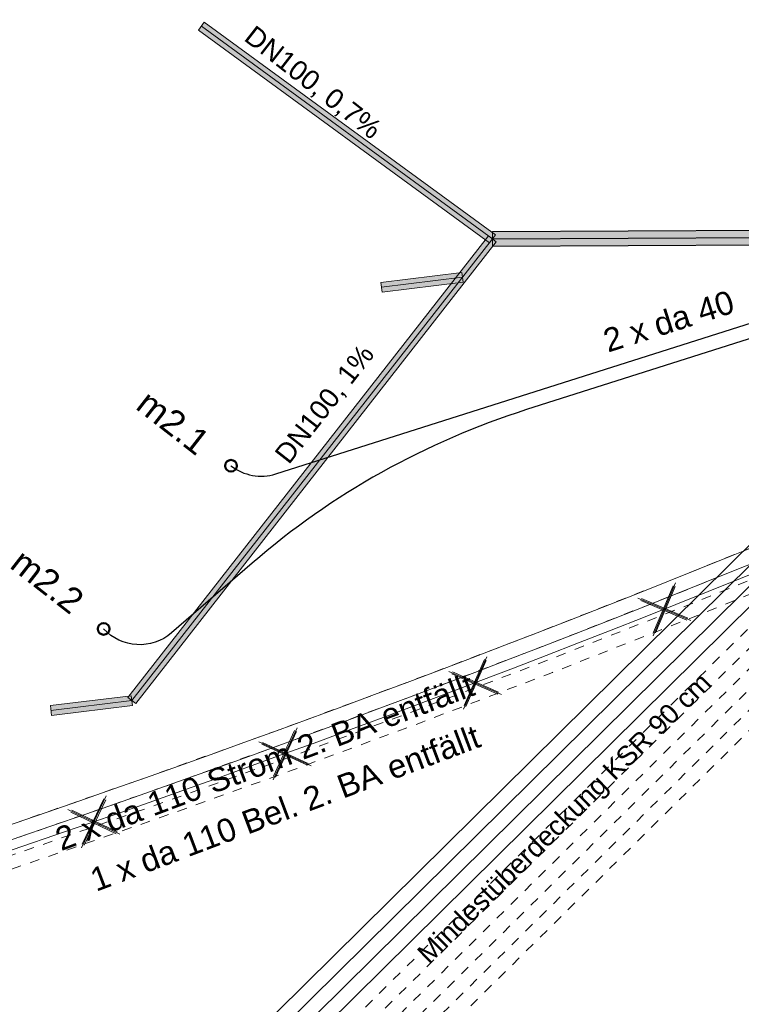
# Model space of a CAD drawing. Header units: metres. Extents: x -502 to 161, y -108 to 174.
# Tile 573 of 776: x -150.95 to -143.55, y 48.01 to 58.1. Entities that reach past the tile are written whole.
import ezdxf

# ---------------------------------------------------------------- set-up
doc = ezdxf.new("R2010")
doc.units = ezdxf.units.M
doc.header["$LTSCALE"] = 0.1
for name, pattern in [('2-1', [0.17, 0.06, -0.025, 0.06, -0.025]), ('226', [0.119, 0.1, -0.019]), ('3', [0.27, 0.1, -0.035, 0.1, -0.035])]:
    doc.linetypes.add(name, pattern=pattern)
doc.layers.add('BRI31-005.06-5f07-Koordinierung Lageplan 4. BA ZOB Fernbusbahnh', color=7, linetype='Continuous')
doc.layers.add('BRI31-005.07-5f08-Koordinierung Lageplan 4. BA Radstation - Seeterrasse 2023-05-31', color=7, linetype='Continuous')
doc.styles.add('Arial', font='arial.ttf')

# ---------------------------------------------------------------- blocks, each defined once
blk = doc.blocks.new('1016')
at = {"color": 7, "linetype": 'Continuous', "lineweight": 9, "transparency": 33554687}
for p, q in [((0.703072, 0.277444), (1.257444, -0.276928)), ((1.257444, 0.277444), (0.703072, -0.276928))]:
    blk.add_line(p, q, dxfattribs=at)
at = {"color": 2, "linetype": 'Continuous', "lineweight": 20, "true_color": 0xffff00, "transparency": 33554687}
for p, q in [((1.212401, 0.25319), (0.727326, -0.231885)), ((0.727326, 0.232401), (1.212401, -0.252674)), ((0.748114, 0.25319), (1.23319, -0.231885)), ((1.23319, 0.232401), (0.748114, -0.252674))]:
    blk.add_line(p, q, dxfattribs=at)

msp = doc.modelspace()

# ---------------------------------------------------------------- linework, layer by layer
at = {"layer": 'BRI31-005.06-5f07-Koordinierung Lageplan 4. BA ZOB Fernbusbahnh', "color": 7, "linetype": 'Continuous', "lineweight": 13, "transparency": 33554687, "flags": 128}
for points in [[(-337.053, -53.906), (-337.053, -53.906, 0.024076), (-333.124, -51.36), (-333.124, -51.36, -0.090571), (-316.448, -43.461, 0.047347), (-281.841, -30.587), (-279.077, -29.218, 0.045809), (-264.224, -20.071), (-198.594, 29.158, -0.054812), (-181.586, 39.217), (-181.586, 39.217, -0.038475), (-159.177, 47.336), (-159.177, 47.336, 0.039395), (-137.757, 55.141), (-137.192, 55.4), (-137.192, 55.4, 0.064343), (-127.446, 61.52), (-127.446, 61.52), (-122.571, 65.536, -0.170872), (-88.33, 78.059), (-82.282, 78.436), (-80.567, 79.709), (-70.98, 86.821), (-68.555, 87.666)], [(-279.011, -29.352, 0.045809), (-264.134, -20.191), (-198.504, 29.038), (-198.504, 29.038, -0.054812), (-181.524, 39.08), (-181.524, 39.08, -0.038475), (-159.137, 47.192), (-159.137, 47.192, 0.039395), (-137.695, 55.004), (-137.695, 55.004), (-137.129, 55.264, 0.064344), (-127.35, 61.405), (-122.476, 65.42), (-122.476, 65.42, -0.17089), (-88.325, 77.909), (-88.325, 77.909), (-82.228, 78.289), (-80.478, 79.588), (-70.909, 86.687), (-68.561, 87.506)]]:
    msp.add_lwpolyline(points, format="xyb", dxfattribs=at)
at = {"layer": 'BRI31-005.07-5f08-Koordinierung Lageplan 4. BA Radstation - Seeterrasse 2023-05-31', "color": 7, "linetype": 'Continuous', "lineweight": 9, "transparency": 33554687}
for p, q in [((-149.113, 57.991), (-149.054, 58.071)), ((-149.113, 57.991), (-149.054, 58.071)), ((-146.063, 55.822), (-146.142, 55.883)), ((-146.063, 55.822), (-146.142, 55.883)), ((-146.073, 55.893), (-146.132, 55.812)), ((-146.073, 55.893), (-146.132, 55.812)), ((-146.103, 55.928), (-146.102, 55.778)), ((-146.103, 55.928), (-146.102, 55.778)), ((-146.416, 55.508), (-146.404, 55.409)), ((-146.416, 55.508), (-146.404, 55.409)), ((-147.232, 55.307), (-147.245, 55.407)), ((-147.232, 55.307), (-147.245, 55.407)), ((-149.836, 51.155), (-149.757, 51.094)), ((-149.836, 51.155), (-149.757, 51.094)), ((-149.803, 51.174), (-149.79, 51.075)), ((-149.803, 51.174), (-149.79, 51.075)), ((-150.619, 50.973), (-150.631, 51.073)), ((-150.619, 50.973), (-150.631, 51.073))]:
    msp.add_line(p, q, dxfattribs=at)
at = {"layer": 'BRI31-005.07-5f08-Koordinierung Lageplan 4. BA Radstation - Seeterrasse 2023-05-31', "color": 142, "linetype": 'Continuous', "lineweight": 13, "true_color": 0x0099cc, "transparency": 33554687}
for p, q in [((-149.113, 57.991), (-146.132, 55.812)), ((-149.113, 57.991), (-146.132, 55.812)), ((-149.083, 58.031), (-146.103, 55.853)), ((-149.083, 58.031), (-146.103, 55.853)), ((-149.054, 58.071), (-146.073, 55.893)), ((-149.054, 58.071), (-146.073, 55.893)), ((-149.836, 51.155), (-146.142, 55.883)), ((-149.836, 51.155), (-146.142, 55.883)), ((-149.797, 51.125), (-146.103, 55.853)), ((-149.797, 51.125), (-146.103, 55.853)), ((-149.757, 51.094), (-146.063, 55.822)), ((-149.757, 51.094), (-146.063, 55.822)), ((-147.245, 55.407), (-146.416, 55.508)), ((-147.245, 55.407), (-146.416, 55.508)), ((-147.239, 55.357), (-146.41, 55.459)), ((-147.239, 55.357), (-146.41, 55.459)), ((-147.232, 55.307), (-146.404, 55.409)), ((-147.232, 55.307), (-146.404, 55.409)), ((-150.631, 51.073), (-149.803, 51.174)), ((-150.631, 51.073), (-149.803, 51.174)), ((-150.625, 51.023), (-149.797, 51.125)), ((-150.625, 51.023), (-149.797, 51.125)), ((-150.619, 50.973), (-149.79, 51.075)), ((-150.619, 50.973), (-149.79, 51.075))]:
    msp.add_line(p, q, dxfattribs=at)
at = {"layer": 'BRI31-005.07-5f08-Koordinierung Lageplan 4. BA Radstation - Seeterrasse 2023-05-31', "color": 142, "linetype": 'Continuous', "lineweight": 30, "true_color": 0x0099cc, "transparency": 33554687}
for p, q in [((-146.103, 55.928), (-126.137, 56.02)), ((-146.103, 55.928), (-126.137, 56.02)), ((-146.103, 55.853), (-126.137, 55.945)), ((-146.103, 55.853), (-126.137, 55.945)), ((-146.102, 55.778), (-126.136, 55.87)), ((-146.102, 55.778), (-126.136, 55.87))]:
    msp.add_line(p, q, dxfattribs=at)
at = {"layer": 'BRI31-005.07-5f08-Koordinierung Lageplan 4. BA Radstation - Seeterrasse 2023-05-31', "color": 7, "linetype": '2-1', "lineweight": 13, "transparency": 33554687, "flags": 128}
for points in [[(-337.053, -53.906), (-337.053, -53.906, 0.024076), (-333.124, -51.36), (-333.124, -51.36, -0.090571), (-316.448, -43.461, 0.047347), (-281.841, -30.587), (-279.077, -29.218, 0.045809), (-264.224, -20.071), (-198.594, 29.158, -0.054812), (-181.586, 39.217), (-181.586, 39.217, -0.038475), (-159.177, 47.336), (-159.177, 47.336, 0.039395), (-137.757, 55.141), (-137.192, 55.4), (-137.192, 55.4, 0.064343), (-127.446, 61.52), (-127.446, 61.52), (-122.571, 65.536, -0.170872), (-88.33, 78.059), (-82.282, 78.436), (-80.567, 79.709), (-70.98, 86.821), (-68.555, 87.666)], [(-337.053, -53.906), (-337.053, -53.906, 0.024076), (-333.124, -51.36), (-333.124, -51.36, -0.090571), (-316.448, -43.461, 0.047347), (-281.841, -30.587), (-279.077, -29.218, 0.045809), (-264.224, -20.071), (-198.594, 29.158, -0.054812), (-181.586, 39.217), (-181.586, 39.217, -0.038475), (-159.177, 47.336), (-159.177, 47.336, 0.039395), (-137.757, 55.141), (-137.192, 55.4), (-137.192, 55.4, 0.064343), (-127.446, 61.52), (-127.446, 61.52), (-122.571, 65.536, -0.170872), (-88.33, 78.059), (-82.282, 78.436), (-80.567, 79.709), (-70.98, 86.821), (-68.555, 87.666)], [(-336.978, -54.036), (-336.978, -54.036, 0.024076), (-333.036, -51.482), (-333.036, -51.482, -0.090571), (-316.409, -43.606), (-316.409, -43.606, 0.047348), (-281.775, -30.721), (-281.775, -30.721), (-279.011, -29.352, 0.045809), (-264.134, -20.191), (-198.504, 29.038), (-198.504, 29.038, -0.054812), (-181.524, 39.08), (-181.524, 39.08, -0.038475), (-159.137, 47.192), (-159.137, 47.192, 0.039395), (-137.695, 55.004), (-137.695, 55.004), (-137.129, 55.264, 0.064344), (-127.35, 61.405), (-122.476, 65.42), (-122.476, 65.42, -0.17089), (-88.325, 77.909), (-88.325, 77.909), (-82.228, 78.289), (-80.478, 79.588), (-70.909, 86.687), (-68.561, 87.506)], [(-336.978, -54.036), (-336.978, -54.036, 0.024076), (-333.036, -51.482), (-333.036, -51.482, -0.090571), (-316.409, -43.606), (-316.409, -43.606, 0.047348), (-281.775, -30.721), (-281.775, -30.721), (-279.011, -29.352, 0.045809), (-264.134, -20.191), (-198.504, 29.038), (-198.504, 29.038, -0.054812), (-181.524, 39.08), (-181.524, 39.08, -0.038475), (-159.137, 47.192), (-159.137, 47.192, 0.039395), (-137.695, 55.004), (-137.695, 55.004), (-137.129, 55.264, 0.064344), (-127.35, 61.405), (-122.476, 65.42), (-122.476, 65.42, -0.17089), (-88.325, 77.909), (-88.325, 77.909), (-82.228, 78.289), (-80.478, 79.588), (-70.909, 86.687), (-68.561, 87.506)], [(-181.407, 38.82), (-181.407, 38.82, -0.038472), (-159.063, 46.917), (-159.063, 46.917), (-159.063, 46.917, 0.039399), (-137.576, 54.745), (-137.576, 54.745), (-137.01, 55.005), (-137.01, 55.005, 0.064354), (-127.168, 61.185), (-127.168, 61.185), (-122.295, 65.2), (-122.295, 65.2, -0.170924), (-88.314, 77.624), (-88.314, 77.624), (-82.299, 77.999)], [(-181.407, 38.82), (-181.407, 38.82, -0.038472), (-159.063, 46.917), (-159.063, 46.917), (-159.063, 46.917, 0.039399), (-137.576, 54.745), (-137.576, 54.745), (-137.01, 55.005), (-137.01, 55.005, 0.064354), (-127.168, 61.185), (-127.168, 61.185), (-122.295, 65.2), (-122.295, 65.2, -0.170924), (-88.314, 77.624), (-88.314, 77.624), (-82.299, 77.999)]]:
    msp.add_lwpolyline(points, format="xyb", dxfattribs=at)
at = {"layer": 'BRI31-005.07-5f08-Koordinierung Lageplan 4. BA Radstation - Seeterrasse 2023-05-31', "color": 255, "linetype": 'Continuous', "lineweight": 9, "transparency": 33554687, "flags": 128}
msp.add_lwpolyline([(-67.847, 87.091), (-68.565, 87.398), (-70.862, 86.597), (-80.418, 79.508), (-82.192, 78.191), (-88.321, 77.809, 0.170942), (-122.419, 65.337), (-127.291, 61.323), (-127.291, 61.323, -0.064309), (-137.087, 55.173), (-137.087, 55.173), (-137.653, 54.913), (-137.653, 54.913, -0.039396), (-159.111, 47.095), (-159.111, 47.095, 0.038849), (-181.694, 38.893)], format="xyb", dxfattribs=at)
msp.add_lwpolyline([(-67.847, 87.091), (-68.565, 87.398), (-70.862, 86.597), (-80.418, 79.508), (-82.192, 78.191), (-88.321, 77.809, 0.170942), (-122.419, 65.337), (-127.291, 61.323), (-127.291, 61.323, -0.064309), (-137.087, 55.173), (-137.087, 55.173), (-137.653, 54.913), (-137.653, 54.913, -0.039396), (-159.111, 47.095), (-159.111, 47.095, 0.038849), (-181.694, 38.893)], format="xyb", dxfattribs=at)
at = {"layer": 'BRI31-005.07-5f08-Koordinierung Lageplan 4. BA Radstation - Seeterrasse 2023-05-31', "color": 190, "linetype": '3', "lineweight": 13, "true_color": 0x7f00ff, "transparency": 33554687, "flags": 128}
msp.add_lwpolyline([(-181.463, 38.943), (-181.463, 38.943, -0.038479), (-159.094, 47.048), (-159.094, 47.048, 0.039391), (-137.632, 54.868), (-137.066, 55.128), (-137.066, 55.128, 0.06431), (-127.26, 61.285), (-127.26, 61.285), (-122.381, 65.304), (-122.381, 65.304, -0.170908), (-88.319, 77.759), (-88.319, 77.759), (-82.175, 78.142), (-80.388, 79.468), (-70.838, 86.552), (-68.566, 87.345), (-67.867, 87.045)], format="xyb", dxfattribs=at)
msp.add_lwpolyline([(-181.463, 38.943), (-181.463, 38.943, -0.038479), (-159.094, 47.048), (-159.094, 47.048, 0.039391), (-137.632, 54.868), (-137.066, 55.128), (-137.066, 55.128, 0.06431), (-127.26, 61.285), (-127.26, 61.285), (-122.381, 65.304), (-122.381, 65.304, -0.170908), (-88.319, 77.759), (-88.319, 77.759), (-82.175, 78.142), (-80.388, 79.468), (-70.838, 86.552), (-68.566, 87.345), (-67.867, 87.045)], format="xyb", dxfattribs=at)
at = {"layer": 'BRI31-005.07-5f08-Koordinierung Lageplan 4. BA Radstation - Seeterrasse 2023-05-31', "color": 3, "linetype": '2-1', "lineweight": 30, "true_color": 0x00ff00, "transparency": 33554687, "flags": 128}
for points in [[(-128.732, 67.131), (-130.891, 64.849), (-134.62, 61.063, 0.091835), (-135.64, 59.554, -0.09526), (-136.869, 57.764), (-149.724, 45.062), (-149.724, 45.062, -0.080166), (-150.932, 44.2), (-150.932, 44.2), (-150.932, 44.2, 0.081399), (-152.139, 43.335), (-152.139, 43.335)], [(-131.205, 65.172), (-134.941, 61.379, 0.091835), (-136.053, 59.734), (-136.053, 59.734, -0.09526), (-137.185, 58.084), (-137.185, 58.084), (-150.04, 45.382), (-150.04, 45.382, -0.029474), (-151.144, 44.413), (-151.144, 44.413, 0.030696), (-152.245, 43.441)], [(-152.245, 43.441), (-152.245, 43.441, -0.056142), (-151.091, 44.36), (-151.091, 44.36), (-151.091, 44.36, 0.054914), (-149.934, 45.275), (-149.934, 45.275), (-137.08, 57.978, 0.09526), (-135.915, 59.674, -0.091835), (-134.834, 61.274), (-131.1, 65.064)], [(-130.996, 64.957), (-134.727, 61.168), (-134.727, 61.168, 0.091835), (-135.778, 59.614), (-135.778, 59.614), (-135.778, 59.614, -0.09526), (-136.974, 57.871), (-136.974, 57.871), (-149.829, 45.169), (-149.829, 45.169, -0.054927), (-150.985, 44.253), (-150.985, 44.253), (-150.985, 44.253, 0.056156), (-152.139, 43.335), (-152.139, 43.335)], [(-152.033, 43.229, -0.081411), (-150.827, 44.094, 0.080181), (-149.618, 44.955), (-136.763, 57.657, 0.070594), (-135.76, 58.977), (-135.76, 58.977, -0.011662), (-135.239, 59.859), (-135.239, 59.859, -0.058786), (-134.605, 60.654)]]:
    msp.add_lwpolyline(points, format="xyb", dxfattribs=at)
at = {"layer": 'BRI31-005.07-5f08-Koordinierung Lageplan 4. BA Radstation - Seeterrasse 2023-05-31', "color": 7, "linetype": 'Continuous', "lineweight": 30, "transparency": 33554687, "flags": 128}
for points in [[(-152.35, 43.548), (-152.35, 43.548, -0.005138), (-151.302, 44.573), (-151.302, 44.573, 0.003919), (-150.251, 45.595), (-137.396, 58.298), (-137.396, 58.298, 0.09526), (-136.328, 59.854), (-136.328, 59.854, -0.091835), (-135.154, 61.589), (-131.414, 65.388)], [(-131.31, 65.28), (-135.047, 61.484, 0.091835), (-136.19, 59.794, -0.09526), (-137.29, 58.191), (-150.145, 45.489, -0.029472), (-151.249, 44.52), (-151.249, 44.52, 0.030692), (-152.35, 43.548), (-152.35, 43.548)], [(-135.277, 61.873, 0.073545), (-135.774, 61.211), (-135.774, 61.211, -0.005357), (-136.181, 60.48), (-136.181, 60.48, 0.026823), (-136.465, 59.914, -0.09526), (-137.501, 58.404), (-150.23, 45.827), (-150.23, 45.827, -0.037494), (-150.994, 45.177), (-150.994, 45.177, 0.037592), (-151.758, 44.528)]]:
    msp.add_lwpolyline(points, format="xyb", dxfattribs=at)
at = {"layer": 'BRI31-005.07-5f08-Koordinierung Lageplan 4. BA Radstation - Seeterrasse 2023-05-31', "color": 3, "linetype": 'Continuous', "lineweight": 30, "true_color": 0x00ff00, "transparency": 33554687, "flags": 128}
msp.add_lwpolyline([(-135.382, 61.98), (-135.382, 61.98, 0.072597), (-135.893, 61.302), (-135.893, 61.302), (-135.893, 61.302, -0.004415), (-136.311, 60.554), (-136.311, 60.554), (-136.311, 60.554, 0.026823), (-136.602, 59.974), (-136.602, 59.974, -0.09526), (-137.607, 58.511), (-150.335, 45.934, -0.037449), (-151.099, 45.284, 0.037542), (-151.863, 44.634)], format="xyb", dxfattribs=at)
at = {"layer": 'BRI31-005.07-5f08-Koordinierung Lageplan 4. BA Radstation - Seeterrasse 2023-05-31', "color": 190, "linetype": '2-1', "lineweight": 30, "true_color": 0x7f00ff, "transparency": 33554687, "flags": 128}
msp.add_lwpolyline([(-134.394, 60.44), (-134.394, 60.44, 0.058786), (-134.985, 59.7), (-134.985, 59.7, 0.011649), (-135.497, 58.832), (-135.497, 58.832, -0.070638), (-136.552, 57.444), (-136.552, 57.444), (-137.406, 56.614), (-137.406, 56.614, 0.015136), (-140.816, 53.442), (-140.816, 53.442), (-149.513, 44.849, -0.080204), (-150.721, 43.987, 0.081432), (-151.927, 43.123)], format="xyb", dxfattribs=at)
at = {"layer": 'BRI31-005.07-5f08-Koordinierung Lageplan 4. BA Radstation - Seeterrasse 2023-05-31', "color": 1, "linetype": 'Continuous', "lineweight": 30, "true_color": 0xff0000, "transparency": 33554687, "flags": 128}
for points in [[(-148.781, 53.529), (-148.781, 53.529, 0.247512), (-148.322, 53.446), (-148.322, 53.446), (-133.458, 58.163), (-133.458, 58.163, -0.293912), (-132.727, 57.965), (-132.727, 57.965)], [(-132.838, 57.865), (-132.838, 57.865, 0.293874), (-133.413, 58.02), (-133.413, 58.02), (-145.753, 54.104), (-145.753, 54.104, 0.101698), (-148.564, 52.532), (-148.564, 52.532), (-149.389, 51.819, -0.406013), (-150.085, 51.859)]]:
    msp.add_lwpolyline(points, format="xyb", dxfattribs=at)
at = {"layer": 'BRI31-005.07-5f08-Koordinierung Lageplan 4. BA Radstation - Seeterrasse 2023-05-31', "color": 1, "linetype": '226', "lineweight": 50, "true_color": 0xff0000, "transparency": 33554687, "flags": 128}
msp.add_lwpolyline([(-132.416, 57.171), (-135.41, 54.21, -0.037446), (-136.225, 53.516, 0.037823), (-136.944, 52.903), (-137.656, 52.199), (-137.656, 52.199, -0.035462), (-138.409, 51.553), (-138.409, 51.553), (-138.409, 51.553, -0.00435), (-139.227, 50.957), (-139.227, 50.957, 0.039418), (-139.971, 50.332, -0.012995), (-140.702, 49.648), (-140.702, 49.648, 0.013386), (-141.432, 48.963), (-141.432, 48.963, -0.006682), (-143.575, 46.9, 0.019596), (-145.631, 44.815), (-146.579, 43.776, 0.047197), (-147.234, 42.905), (-147.234, 42.905, -0.061177), (-147.584, 42.463), (-147.584, 42.463), (-148.224, 41.83)], format="xyb", dxfattribs=at)
at = {"layer": 'BRI31-005.07-5f08-Koordinierung Lageplan 4. BA Radstation - Seeterrasse 2023-05-31', "color": 191, "linetype": 'Continuous', "lineweight": 50, "true_color": 0xbf7fff, "transparency": 33554687}
for centre in [(-148.781, 53.529), (-150.085, 51.859)]:
    msp.add_circle(centre, 0.06, dxfattribs=at)
at = {"layer": 'BRI31-005.07-5f08-Koordinierung Lageplan 4. BA Radstation - Seeterrasse 2023-05-31', "color": 142, "linetype": 'Continuous', "true_color": 0x0099cc, "transparency": 33554687}
for points in [[(-146.073, 55.893), (-146.132, 55.812), (-149.054, 58.071), (-149.113, 57.991)], [(-146.073, 55.893), (-146.132, 55.812), (-149.054, 58.071), (-149.113, 57.991)], [(-126.136, 55.87), (-126.137, 56.02), (-146.102, 55.778), (-146.103, 55.928)], [(-126.136, 55.87), (-126.137, 56.02), (-146.102, 55.778), (-146.103, 55.928)], [(-149.836, 51.155), (-149.757, 51.094), (-146.142, 55.883), (-146.063, 55.822)], [(-149.836, 51.155), (-149.757, 51.094), (-146.142, 55.883), (-146.063, 55.822)], [(-147.232, 55.307), (-147.245, 55.407), (-146.404, 55.409), (-146.416, 55.508)], [(-147.232, 55.307), (-147.245, 55.407), (-146.404, 55.409), (-146.416, 55.508)], [(-150.619, 50.973), (-150.631, 51.073), (-149.79, 51.075), (-149.803, 51.174)], [(-150.619, 50.973), (-150.631, 51.073), (-149.79, 51.075), (-149.803, 51.174)]]:
    msp.add_solid(points, dxfattribs=at)
at = {"layer": 'BRI31-005.07-5f08-Koordinierung Lageplan 4. BA Radstation - Seeterrasse 2023-05-31', "color": 12, "linetype": 'Continuous', "true_color": 0xcc0000, "transparency": 33554687}
msp.add_solid([(-150.053, 40.814), (-150.124, 40.885), (-141.253, 49.522), (-141.323, 49.593)], dxfattribs=at)
msp.add_solid([(-150.053, 40.814), (-150.124, 40.885), (-141.253, 49.522), (-141.323, 49.593)], dxfattribs=at)

# ---------------------------------------------------------------- block references
at = {"layer": 'BRI31-005.07-5f08-Koordinierung Lageplan 4. BA Radstation - Seeterrasse 2023-05-31', "color": 7, "transparency": 33554687, "xscale": 0.75, "yscale": 0.75, "zscale": 0.75}
for p, rotation in [((-143.661, 52.334), 201.9498870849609), ((-143.661, 52.334), 201.9498870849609), ((-145.594, 51.57), 201.1295104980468), ((-145.594, 51.57), 201.1295104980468), ((-147.538, 50.835), 200.3091339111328), ((-147.538, 50.835), 200.3091339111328), ((-149.492, 50.128), 199.4887573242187), ((-149.492, 50.128), 199.4887573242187)]:
    msp.add_blockref('1016', p, dxfattribs=dict(at, rotation=rotation))

# ---------------------------------------------------------------- texts
at = {"layer": 'BRI31-005.07-5f08-Koordinierung Lageplan 4. BA Radstation - Seeterrasse 2023-05-31', "color": 150, "true_color": 0x007fff, "transparency": 33554687, "attachment_point": 1, "line_spacing_factor": 0.25, "style": 'Arial'}
for s, insert, char_height, rotation in [('DN100, 0,7%', (-148.535, 58.051), 0.20138, 321.9994), ('DN100, 0,7%', (-148.535, 58.051), 0.20138, 321.9994), ('DN100, 0,7%', (-148.535, 58.051), 0.20138, 321.9994), ('DN100, 0,7%', (-148.535, 58.051), 0.20138, 321.9994), ('DN100, 1%', (-148.347, 53.658), 0.2014, 51.9994), ('DN100, 1%', (-148.347, 53.658), 0.2014, 51.9994)]:
    msp.add_mtext(s, dxfattribs=dict(at, insert=insert, char_height=char_height, rotation=rotation))
at = {"layer": 'BRI31-005.07-5f08-Koordinierung Lageplan 4. BA Radstation - Seeterrasse 2023-05-31', "color": 7, "transparency": 33554687, "attachment_point": 1, "line_spacing_factor": 0.25, "style": 'Arial'}
for s, insert, char_height, rotation in [('2 x da 40', (-144.992, 54.916), 0.24, 17.6067), ('m2.1', (-149.61, 54.325), 0.26, 321.9988), ('m2.2', (-150.899, 52.698), 0.26, 321.9988), ('1 x da 110 Bel. 2. BA entfällt', (-150.248, 49.39), 0.24, 20.6612)]:
    msp.add_mtext(s, dxfattribs=dict(at, insert=insert, char_height=char_height, rotation=rotation))
at = {"layer": 'BRI31-005.07-5f08-Koordinierung Lageplan 4. BA Radstation - Seeterrasse 2023-05-31', "color": 251, "true_color": 0x5b5b5b, "transparency": 33554687, "insert": (-150.605, 49.807), "char_height": 0.24, "attachment_point": 1, "rotation": 20.6612, "line_spacing_factor": 0.25, "style": 'Arial'}
msp.add_mtext('2 x da 110 Strom 2. BA entfällt', dxfattribs=at)
at = {"layer": 'BRI31-005.07-5f08-Koordinierung Lageplan 4. BA Radstation - Seeterrasse 2023-05-31', "color": 1, "true_color": 0xff0000, "transparency": 33554687, "insert": (-146.893, 48.56), "char_height": 0.2, "attachment_point": 1, "rotation": 44.6579, "line_spacing_factor": 0.25, "style": 'Arial'}
msp.add_mtext('Mindestüberdeckung KSR 90 cm', dxfattribs=at)

doc.saveas('drawing.dxf')
